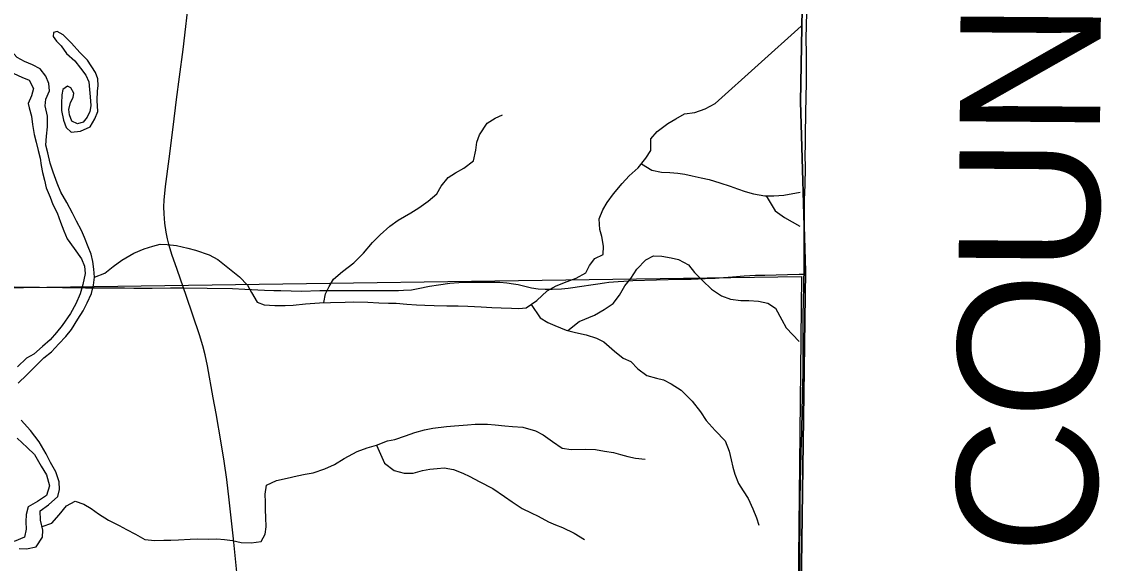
# Model space of a CAD drawing. Extents: x 1874609 to 2204689, y 815661 to 1281160.
# Drawn here: x 2066594 to 2074295, y 1044169 to 1048031 of the extents above; entities that cross this region are included whole.
import ezdxf

# ---------------------------------------------------------------- set-up
doc = ezdxf.new("R2010")
doc.units = 0
for name, color, linetype in [('GM_X_Adjacent_County', 7, 'Continuous'), ('GM_X_Adjacent_County_Text', 7, 'Continuous'), ('GM_X_County', 7, 'Continuous'), ('GM_X_Major_River', 7, 'Continuous'), ('GM_X_Minor_Lake', 7, 'Continuous'), ('GM_X_Minor_River', 7, 'Continuous'), ('GM_X_Section', 7, 'Continuous'), ('GM_X_Township', 7, 'Continuous'), ('GM_X_Township_Road', 7, 'Continuous')]:
    doc.layers.add(name, color=color, linetype=linetype)

msp = doc.modelspace()

# ---------------------------------------------------------------- linework, layer by layer
at = {"layer": 'GM_X_Adjacent_County'}
msp.add_lwpolyline([(2072055.1, 1036106.6), (2072120.2, 1038512.6), (2072112.2, 1041354.4), (2072178.7, 1046252), (2072142.8, 1047459), (2072218.3, 1051577.8), (2072166.7, 1051922.6), (2071926.7, 1054555.3), (2071772.3, 1055613.7), (2071559.1, 1056912.2), (2071392.9, 1056914.6), (2071288.2, 1062148.4), (2071243.1, 1064399.7), (2071181.7, 1067473.1), (2071270.7, 1069576.7), (2071304.4, 1070159.8), (2071255.1, 1071443.9), (2071122.1, 1077956.3)], dxfattribs=at)
at = {"layer": 'GM_X_County'}
msp.add_lwpolyline([(2071122.1, 1077956.3), (2071255.1, 1071443.9), (2071304.4, 1070159.8), (2071270.7, 1069576.7), (2071181.7, 1067473.1), (2071243.1, 1064399.7), (2071288.2, 1062148.4), (2071392.9, 1056914.6), (2071559.1, 1056912.2), (2071772.3, 1055613.7), (2071926.7, 1054555.3), (2072166.7, 1051922.6), (2072218.3, 1051577.8), (2072142.8, 1047459), (2072178.7, 1046252), (2072112.2, 1041354.4), (2072120.2, 1038512.6), (2072055.1, 1036106.6)], dxfattribs=at)
at = {"layer": 'GM_X_Major_River'}
for points in [[(2066100.2, 1048059), (2066157.9, 1048026.4), (2066211.8, 1048017.9), (2066283.8, 1048017.2), (2066345.7, 1048008.5), (2066399.3, 1047974), (2066414.8, 1047913.7), (2066430.4, 1047861.5), (2066441.9, 1047811.3), (2066465.5, 1047754.9), (2066479, 1047702.7), (2066538.6, 1047662), (2066594.4, 1047635.5), (2066648.2, 1047612.9), (2066679.7, 1047554.5), (2066665.2, 1047502.5), (2066640.8, 1047446.7), (2066646.5, 1047416.6)], [(2066613.3, 1047747.5), (2066561.6, 1047776), (2066512.1, 1047828.6), (2066488.6, 1047884.9), (2066485, 1047937.1), (2066499.6, 1048005), (2066512, 1048059)], [(2066760.8, 1047429.8), (2066767, 1047477.5), (2066793.5, 1047537.4), (2066787.9, 1047589.5), (2066766.4, 1047641.8), (2066726.8, 1047694.3), (2066671.1, 1047722.9), (2066613.3, 1047747.5)], [(2066646.5, 1047416.6), (2066664.5, 1047356.8), (2066671, 1047297.3), (2066683.3, 1047227.3), (2066697.4, 1047171.2), (2066711.6, 1047113.1), (2066725.8, 1047057.1), (2066732, 1047005), (2066742.1, 1046955), (2066756.3, 1046900.9), (2066768.5, 1046846.9), (2066796.7, 1046778.8), (2066816.9, 1046726.8), (2066847.1, 1046666.8), (2066871.4, 1046600.8), (2066895.6, 1046540.7), (2066917.8, 1046482.7), (2066968, 1046412.7), (2067020.3, 1046340.8), (2067042.5, 1046288.8), (2067046.7, 1046234.7), (2067028.9, 1046156.5), (2067011, 1046090.3), (2066981.2, 1046020.1), (2066941.4, 1045949.9), (2066883.5, 1045865.5), (2066841.6, 1045815.3), (2066797.7, 1045763.1), (2066743.8, 1045714.9), (2066679.8, 1045660.6), (2066627.8, 1045632.4), (2066563.9, 1045570.1)], [(2066570.3, 1045453.9), (2066630.2, 1045514.2), (2066690.1, 1045572.4), (2066752, 1045634.8), (2066806, 1045677), (2066859.9, 1045735.2), (2066907.8, 1045785.5), (2066949.7, 1045835.7), (2066995.6, 1045909.9), (2067033.4, 1045970.2), (2067061.3, 1046026.4), (2067091.2, 1046092.6), (2067107, 1046152.7), (2067112.8, 1046208.8), (2067108.7, 1046266.9), (2067100.5, 1046321), (2067088.3, 1046373), (2067068.2, 1046425.1), (2067041.9, 1046493.1), (2067021.7, 1046543.1), (2066985.5, 1046609.1), (2066957.3, 1046665.1), (2066917, 1046741.1), (2066872.7, 1046815.1), (2066846.5, 1046879.2), (2066818.2, 1046957.2), (2066798, 1047021.3), (2066779.8, 1047095.3), (2066767.6, 1047151.4), (2066771.4, 1047213.5), (2066779.2, 1047281.6), (2066779, 1047355.8), (2066760.8, 1047429.8)], [(2066575.7, 1044275.9), (2066629.8, 1044274.1), (2066697.8, 1044286.3), (2066741.7, 1044356.5), (2066745.6, 1044406.6), (2066729.3, 1044476.7), (2066727.1, 1044544.8), (2066785.1, 1044587.1), (2066851, 1044645.4), (2066862.9, 1044695.5), (2066860.7, 1044749.6), (2066836.5, 1044821.6), (2066800.2, 1044887.6), (2066768, 1044949.6), (2066719.7, 1045035.6), (2066657.4, 1045115.6), (2066591.1, 1045189.5)], [(2066561.4, 1045061.2), (2066633.7, 1044995.3), (2066685.9, 1044945.4), (2066732.2, 1044863.4), (2066770.5, 1044799.4), (2066792.7, 1044721.3), (2066770.9, 1044653.1), (2066706.9, 1044610.9), (2066640.9, 1044572.6), (2066625.1, 1044518.4), (2066623.2, 1044466.4), (2066625.4, 1044414.3), (2066613.5, 1044356.1), (2066541.5, 1044325.9)]]:
    msp.add_lwpolyline(points, dxfattribs=at)
at = {"layer": 'GM_X_Minor_Lake'}
for points in [[(2067131.7, 1047468.5), (2067133.4, 1047538), (2067139.7, 1047572), (2067136.1, 1047624.2), (2067120.5, 1047668.4), (2067063.2, 1047755.1), (2067007.7, 1047811.8), (2066950.3, 1047876.4), (2066888.9, 1047937.1), (2066847.1, 1047961.6), (2066821, 1047953.8), (2066818.8, 1047923.8), (2066842.5, 1047891.5), (2066876.2, 1047857.1), (2066913.7, 1047804.6), (2066973.3, 1047752), (2067012.8, 1047699.5), (2067052.3, 1047649), (2067071.9, 1047602.8), (2067085.6, 1047465.8)], [(2066943, 1047454.4), (2066961, 1047489.6), (2066965.3, 1047521.7), (2066945.6, 1047557.9), (2066919.7, 1047570.2), (2066887.5, 1047546.5), (2066881.2, 1047508.5), (2066876.9, 1047448.2)], [(2066876.9, 1047448.2), (2066879, 1047398.1), (2066893.3, 1047328.1), (2066911.5, 1047276), (2066947.6, 1047242.1), (2067013.7, 1047250.3), (2067081.7, 1047280.6), (2067115.6, 1047338.8), (2067137.4, 1047390.9), (2067131.7, 1047468.5)], [(2067085.6, 1047465.8), (2067087.3, 1047430.8), (2067079.4, 1047390.7), (2067061.5, 1047350.6), (2067031.5, 1047314.5), (2066991.5, 1047302.3), (2066951.4, 1047322.2), (2066935.2, 1047366.3), (2066931.1, 1047404.3), (2066943, 1047454.4)]]:
    msp.add_lwpolyline(points, dxfattribs=at)
at = {"layer": 'GM_X_Minor_River'}
for points in [[(2072149.8, 1047999.6), (2071535.6, 1047448.4)], [(2067112.8, 1046208.5), (2067186.9, 1046239.1), (2067246.8, 1046285.4), (2067308.8, 1046329.6), (2067392.8, 1046380), (2067466.8, 1046412.2), (2067528.8, 1046430.5), (2067580.8, 1046444.6), (2067630.9, 1046442.8), (2067697, 1046435), (2067779.2, 1046417.2), (2067833.3, 1046401.3), (2067929.6, 1046369.6), (2067991.7, 1046335.7), (2068076.1, 1046269.9), (2068146.3, 1046212), (2068204.6, 1046152), (2068230.8, 1046100), (2068273, 1046032), (2068323.2, 1046012.2), (2068397.3, 1046006.4), (2068471.4, 1046006.6), (2068529.5, 1046010.8), (2068615.6, 1046019.1), (2068715.7, 1046027.4), (2068793.8, 1046029.6), (2068899.9, 1046032), (2068960, 1046034.1), (2069060.2, 1046030.4), (2069138.3, 1046026.7), (2069208.4, 1046024.9), (2069262.5, 1046023), (2069338.6, 1046017.3), (2069408.7, 1046011.5), (2069466.8, 1046009.6), (2069532.9, 1046007.8), (2069625, 1046006.1), (2069705.2, 1046004.4), (2069773.3, 1046002.6), (2069869.4, 1045996.8), (2069943.5, 1045993.1), (2070011.6, 1045991.3), (2070083.8, 1045987.5), (2070137.8, 1045985.6), (2070189.9, 1045989.8), (2070265.9, 1046044.1), (2070339.8, 1046112.5), (2070403.8, 1046148.7), (2070481.8, 1046179), (2070545.8, 1046201.2), (2070613.8, 1046239.5), (2070639.7, 1046291.7), (2070679.6, 1046341.9), (2070737.6, 1046372.1), (2070739.4, 1046430.2), (2070729.2, 1046498.3), (2070713, 1046550.3), (2070708.8, 1046624.5), (2070734.7, 1046688.7), (2070766.6, 1046742.8), (2070810.4, 1046803.1), (2070872.3, 1046877.4), (2070922.2, 1046931.6), (2070986.2, 1046987.9), (2071042, 1047058.2), (2071077.9, 1047112.4), (2071077.7, 1047194.6), (2071123.6, 1047248.8), (2071199.5, 1047305.1), (2071255.5, 1047337.3), (2071317.5, 1047373.6), (2071391.6, 1047383.8), (2071465.6, 1047408.1), (2071535.6, 1047448.4)], [(2068746.9, 1046028.3), (2068759.6, 1046091.6), (2068785.4, 1046141.8), (2068815.3, 1046194), (2068881.3, 1046250.3), (2068961.2, 1046310.6), (2069029.1, 1046380.9), (2069095, 1046457.3), (2069148.9, 1046511.5), (2069216.8, 1046571.8), (2069276.8, 1046616.1), (2069366.7, 1046668.5), (2069424.7, 1046702.7), (2069490.7, 1046751), (2069552.6, 1046803.3), (2069584.5, 1046857.4), (2069634.4, 1046919.7), (2069686.4, 1046953.9), (2069744.4, 1046986.1), (2069814.3, 1047038.4), (2069830.1, 1047114.6), (2069838, 1047170.8), (2069855.8, 1047224.9), (2069911.7, 1047307.2), (2069967.7, 1047343.4), (2070019.7, 1047365.6)], [(2071009.9, 1047017.8), (2071084.3, 1046972.2), (2071152.5, 1046958.4), (2071212.6, 1046956.6), (2071268.7, 1046950.7), (2071318.8, 1046942.9), (2071370.9, 1046931), (2071435, 1046917.2), (2071493.1, 1046905.3), (2071569.3, 1046881.5), (2071643.5, 1046857.7), (2071695.6, 1046839.8), (2071749.7, 1046820), (2071809.9, 1046804.1), (2071890, 1046790.3), (2071954.1, 1046788.5), (2072024.2, 1046792.8), (2072141.9, 1046814.2)], [(2071898.6, 1046790.1), (2071964.1, 1046681.5), (2072030.2, 1046635.5), (2072140, 1046572.2)], [(2070485, 1045829.4), (2070567.1, 1045893), (2070674.9, 1045937.4), (2070744.7, 1045977.8), (2070808.6, 1046022.1), (2070854.4, 1046080.4), (2070892.2, 1046148.7), (2070934, 1046198.9), (2070977.8, 1046265.3), (2071041.5, 1046333.7), (2071097.4, 1046361.9), (2071155.4, 1046358.1), (2071223.4, 1046346.3), (2071275.4, 1046334.4), (2071345.5, 1046296.5), (2071389.7, 1046242.5), (2071445.8, 1046184.5), (2071510, 1046124.5), (2071582.1, 1046076.6), (2071646.2, 1046052.7), (2071718.2, 1046042.9), (2071776.1, 1046043.1), (2071844.1, 1046039.3), (2071910.2, 1046023.4), (2071966.2, 1045987.5), (2072010.5, 1045905.4), (2072042.6, 1045849.4), (2072133.7, 1045750.1)], [(2070224.3, 1046014.4), (2070289.1, 1045920.2), (2070343.2, 1045886.3), (2070393.2, 1045864.3), (2070473.3, 1045832.5), (2070541.3, 1045814.7), (2070617.3, 1045798.8), (2070691.4, 1045775), (2070743.4, 1045749.1), (2070817.6, 1045683.1), (2070879.7, 1045633.2), (2070935.8, 1045607.3), (2070983.9, 1045555.3), (2071050.1, 1045507.4), (2071118.1, 1045489.5), (2071168.1, 1045477.6), (2071222.2, 1045449.7), (2071294.3, 1045403.8), (2071372.5, 1045325.8), (2071430.7, 1045249.8), (2071470.9, 1045187.7), (2071535.1, 1045115.7), (2071607.3, 1045043.8), (2071635.5, 1044969.6), (2071649.7, 1044907.5), (2071661.8, 1044855.4), (2071676, 1044805.3), (2071702.2, 1044739.2), (2071736.3, 1044687.1), (2071770.5, 1044631.1), (2071804.7, 1044559), (2071830.9, 1044492.9), (2071847, 1044442.8)], [(2066739.6, 1044432.2), (2066809.5, 1044454.9), (2066861.4, 1044515.2), (2066913.3, 1044579.4), (2066975.3, 1044613.7), (2067037.4, 1044591.8), (2067089.6, 1044559.9), (2067141.8, 1044522), (2067212, 1044478.2), (2067288.2, 1044440.3), (2067342.4, 1044410.5), (2067404.6, 1044376.6), (2067472.8, 1044340.7), (2067542.9, 1044332.9), (2067607, 1044335.1), (2067657.1, 1044335.3), (2067711.1, 1044337.4), (2067795.3, 1044341.7), (2067845.3, 1044343.9), (2067927.4, 1044342.1), (2067985.5, 1044344.3), (2068039.6, 1044340.5), (2068095.7, 1044332.6), (2068157.8, 1044318.8), (2068230, 1044315), (2068302, 1044325.2), (2068329.9, 1044377.4), (2068335.8, 1044429.5), (2068333.6, 1044497.6), (2068331.4, 1044551.7), (2068331.3, 1044605.8), (2068329.1, 1044663.9), (2068338.9, 1044726), (2068410.9, 1044760.3), (2068487, 1044776.6), (2068557, 1044792.8), (2068615.1, 1044805), (2068671.1, 1044815.2), (2068755.2, 1044843.5), (2068823.2, 1044873.8), (2068893.2, 1044918), (2068985.1, 1044966.4), (2069057.2, 1044992.7), (2069123.2, 1045012.9), (2069201.2, 1045043.2), (2069253.3, 1045053.4), (2069329.3, 1045079.6), (2069395.3, 1045101.9), (2069465.4, 1045120.1), (2069523.4, 1045132.3), (2069621.5, 1045144.6), (2069677.6, 1045148.8), (2069771.7, 1045157.1), (2069825.8, 1045161.3), (2069913.9, 1045161.5), (2069968, 1045157.7), (2070036.1, 1045149.9), (2070092.2, 1045146.1), (2070166.3, 1045140.3), (2070256.5, 1045114.5), (2070310.7, 1045086.6), (2070376.9, 1045038.8), (2070445.2, 1044990.9), (2070509.3, 1044981), (2070611.4, 1044983.4), (2070683.5, 1044981.6), (2070747.7, 1044969.8), (2070811.8, 1044959.9), (2070861.9, 1044946.1), (2070914, 1044932.2), (2070968.1, 1044920.3), (2071036.3, 1044912.5)], [(2069123.2, 1045012.9), (2069179.7, 1044882.8), (2069247.9, 1044831), (2069320.1, 1044813.2), (2069384.2, 1044813.3), (2069450.2, 1044831.6), (2069502.3, 1044841.8), (2069554.3, 1044845.9), (2069604.4, 1044850.1), (2069670.5, 1044838.3), (2069736.7, 1044812.4), (2069788.8, 1044788.5), (2069855, 1044752.7), (2069951.3, 1044702.9), (2070033.6, 1044647), (2070089.8, 1044607.1), (2070160, 1044561.3), (2070224.2, 1044529.4), (2070274.3, 1044505.5), (2070348.6, 1044465.7), (2070398.7, 1044443.8), (2070448.8, 1044425.9), (2070531.1, 1044384.1), (2070605.3, 1044340.2)]]:
    msp.add_lwpolyline(points, dxfattribs=at)
at = {"layer": 'GM_X_Section'}
msp.add_lwpolyline([(2066437, 1046133.3), (2072152.1, 1046213.2), (2072097.7, 1041314.2), (2067364.5, 1041243.8), (2066390.1, 1041196.4)], close=True, dxfattribs=at)
at = {"layer": 'GM_X_Township'}
msp.add_lwpolyline([(2071559.1, 1056912.2), (2071772.3, 1055613.7), (2071926.7, 1054555.3), (2072166.7, 1051922.6), (2072218.3, 1051577.8), (2072142.8, 1047459), (2072178.7, 1046252), (2072112.2, 1041354.4), (2072120.2, 1038512.6), (2072055.1, 1036106.6)], dxfattribs=at)
at = {"layer": 'GM_X_Township_Road'}
for points in [[(2067747, 1046133.5), (2067701.5, 1046263.4), (2067664.4, 1046372), (2067644.9, 1046434.7), (2067632.7, 1046482.3), (2067623.2, 1046530.5), (2067614.3, 1046595.4), (2067608.7, 1046660.7), (2067607.8, 1046709.8), (2067610.3, 1046758.9), (2067620.2, 1046856.8), (2067645.9, 1047051.9), (2067674.3, 1047279.7), (2067698.6, 1047475), (2067719.4, 1047637.5), (2067744.9, 1047832.6), (2067791.1, 1048223.5)], [(2072169.4, 1046229.7), (2072170.6, 1046266), (2072169.6, 1046332.1), (2072169.8, 1046386.7), (2072169.1, 1046435.9), (2072169.6, 1046517.7), (2072170.6, 1046567.3), (2072171.6, 1046617.3), (2072173.5, 1046694.8), (2072173.5, 1046762.8), (2072176.3, 1046865.7), (2072179.2, 1046990.4), (2072178.2, 1047078.2), (2072179.2, 1047153.7), (2072180.2, 1047231.2), (2072181.1, 1047371.9), (2072184.9, 1047501.3), (2072185.9, 1047584.4), (2072186.8, 1047651.5), (2072186.7, 1047729.3), (2072185.9, 1047808.3), (2072185, 1047905.5), (2072186.9, 1048008.5), (2072191.6, 1048172.1)], [(2067747, 1046133.5), (2067916.4, 1046132.1), (2068096.7, 1046128.9), (2068184.1, 1046124.5), (2068325.7, 1046117.4), (2068391.4, 1046114.5), (2068440.8, 1046114.8), (2068588.4, 1046109.5), (2068719.8, 1046113.3), (2068904.4, 1046113.7), (2068974.4, 1046113.8), (2069248.9, 1046114.3), (2069278.9, 1046113.7), (2069316.1, 1046116.5), (2069371.6, 1046120.3), (2069420.4, 1046128.2), (2069500.3, 1046145), (2069564.8, 1046154.5), (2069645.4, 1046166), (2069710.2, 1046171.4), (2069791.3, 1046174.3), (2069888, 1046174.3), (2069936.7, 1046174.2), (2070002, 1046172.9), (2070050.7, 1046169.1), (2070099.1, 1046162.4), (2070131.1, 1046156), (2070178.8, 1046144.7), (2070226.8, 1046133.7), (2070275.8, 1046126.4), (2070325.2, 1046123), (2070374.5, 1046122.8), (2070440, 1046126.3), (2070489, 1046131.8), (2070521.3, 1046136.7), (2070569.6, 1046144), (2070666.3, 1046158.2), (2070698.7, 1046162.6), (2070747.2, 1046168.8), (2070779.3, 1046172.7), (2070811.5, 1046175.8), (2070843.9, 1046178), (2070884.4, 1046180.7), (2070948.7, 1046184.9), (2071287.5, 1046196.3), (2071365.8, 1046196.2), (2071464, 1046199.5), (2071535.6, 1046202.7), (2071595.3, 1046206.6), (2071660.5, 1046212.9), (2071741.9, 1046219.4), (2071823.3, 1046223.2), (2071888.7, 1046224.5), (2072052.3, 1046228.9), (2072134, 1046230), (2072169.4, 1046229.7)], [(2072138.1, 1044105.1), (2072138.2, 1044229.8), (2072140.1, 1044307.2), (2072141, 1044420.5), (2072142, 1044631.9), (2072148.3, 1044960.2), (2072152.3, 1045107.9), (2072156.7, 1045271.9), (2072157.2, 1045340.4), (2072159.1, 1045399), (2072161, 1045452.8), (2072162.9, 1045519.9), (2072164, 1045566.7), (2072163.9, 1045662.5), (2072162.9, 1045749.4), (2072163.9, 1045913.7), (2072165.8, 1046059.2), (2072166.8, 1046125.3), (2072168.7, 1046205.6), (2072169.4, 1046229.7)], [(2066541.1, 1046139.4), (2066721.6, 1046138.2), (2067049.6, 1046133.4), (2067130.8, 1046133.4), (2067196, 1046133.6), (2067327, 1046132.3), (2067392.5, 1046131), (2067457.8, 1046130.1), (2067523.2, 1046130.9), (2067654.2, 1046134.1), (2067736.1, 1046133.6), (2067747, 1046133.5)], [(2068130.7, 1044083.7), (2068103.1, 1044344.6), (2068073.5, 1044621.9), (2068055.4, 1044768.3), (2068036.3, 1044898.1), (2068015.5, 1045027.6), (2067979.1, 1045237.4), (2067959.1, 1045350.4), (2067919.3, 1045576.6), (2067902.1, 1045656.7), (2067885.9, 1045720.3), (2067862.2, 1045798.7), (2067814.9, 1045938.4), (2067766.6, 1046077.7), (2067747, 1046133.5)]]:
    msp.add_lwpolyline(points, dxfattribs=at)

# ---------------------------------------------------------------- texts
at = {"layer": 'GM_X_Adjacent_County_Text'}
msp.add_text('WAYNE COUNTY', height=1000, rotation=89.56962, dxfattribs=at).set_placement((2074215.9, 1038956.7))

doc.saveas('drawing.dxf')
